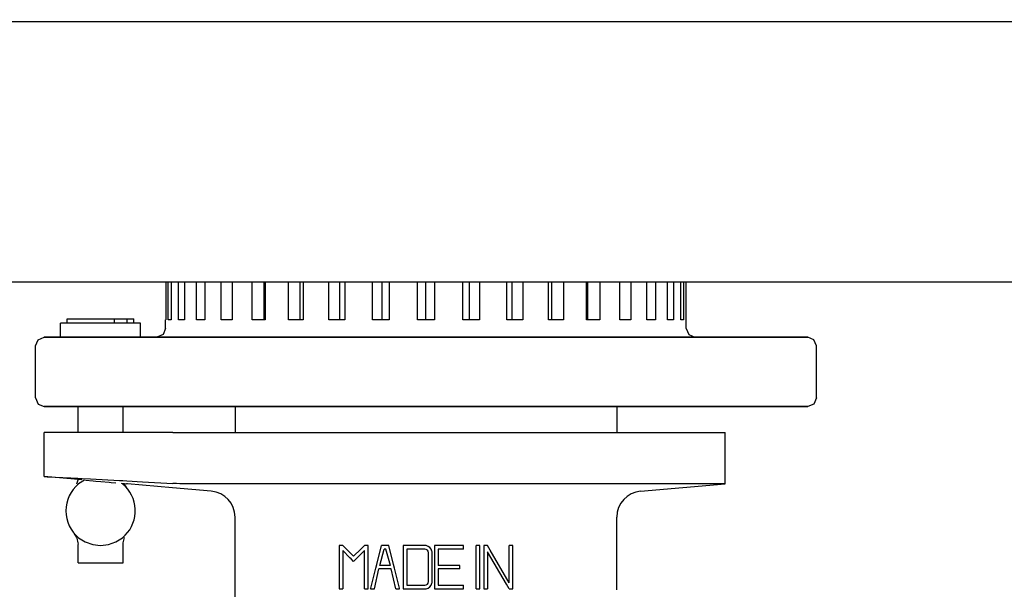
# Model space of a CAD drawing. Extents: x -156717 to 425753, y -51191 to 363295.
# Tile 316 of 502: x 139480 to 139536, y 112795 to 112828. Entities that reach past the tile are written whole.
import ezdxf

# ---------------------------------------------------------------- set-up
doc = ezdxf.new("R2010")
doc.units = 0
doc.header["$LTSCALE"] = 50
doc.layers.get('0').update_dxf_attribs({"linetype": 'CONTINUOUS'})
doc.layers.get('Defpoints').update_dxf_attribs({"linetype": 'CONTINUOUS'})
doc.layers.add('WL570---_TOEVOER', color=3, linetype='CONTINUOUS')
doc.styles.get("Standard").update_dxf_attribs({"font": 'ARIAL.TTF'})
doc.dimstyles.new('ISO-25', dxfattribs={"dimtxt": 2.5, "dimasz": 2.5, "dimexe": 1.25, "dimexo": 0.625, "dimtad": 1, "dimtih": 1, "dimdec": 4, "dimdsep": 46, "dimtxsty": 'Standard', "dimcen": 2.5, "dimadec": 0, "dimazin": 0, "dimtfac": 1, "dimtdec": 4, "dimtmove": 0, "dimatfit": 3, "dimfxl": 0, "dimtvp": 1, "dimtolj": 1, "dimtzin": 0, "dimarcsym": 0})

# ---------------------------------------------------------------- blocks, each defined once
blk = doc.blocks.new('*D171')
at = {"layer": 'Defpoints', "color": 0, "transparency": 16777216}
for p in [(140726.764, 113760.312), (138453.291, 112134.012), (140726.764, 112134.012)]:
    blk.add_point(p, dxfattribs=at)
at = {"layer": 'WL570---_TOEVOER', "color": 0, "lineweight": -2, "transparency": 16777216}
for p, q in [((138453.291, 112165.262), (138453.291, 113822.812)), ((140726.764, 112165.262), (140726.764, 113822.812)), ((138578.291, 113760.312), (140601.764, 113760.312))]:
    blk.add_line(p, q, dxfattribs=at)
at = {"layer": 'WL570---_TOEVOER', "color": 0, "transparency": 16777216}
for points in [[(138578.291, 113781.146), (138578.291, 113739.479), (138453.291, 113760.312)], [(140601.764, 113781.146), (140601.764, 113739.479), (140726.764, 113760.312)]]:
    blk.add_solid(points, dxfattribs=at)
at = {"layer": 'WL570---_TOEVOER', "color": 0, "transparency": 16777216, "insert": (139607.851, 113855.427), "char_height": 125, "attachment_point": 5}
blk.add_mtext('\\A1;2273 HT', dxfattribs=at)

msp = doc.modelspace()

# ---------------------------------------------------------------- linework, layer by layer
at = {"color": 6, "linetype": 'Continuous'}
for p, q in [((138830.41681, 112827.80001), (139676.04008, 112827.80001)), ((140570.67049, 112812.79783), (138609.38459, 112812.79783))]:
    msp.add_line(p, q, dxfattribs=at)
at = {"color": 7, "linetype": 'Continuous'}
for p, q in [((139488.02073, 112812.79783), (139488.02073, 112810.6257)), ((139488.16309, 112810.6257), (139488.16309, 112812.79783)), ((139488.33396, 112812.79783), (139488.33396, 112810.6257)), ((139488.75671, 112810.6257), (139488.75671, 112812.79783)), ((139489.09326, 112812.79783), (139489.09326, 112810.6257)), ((139489.78356, 112810.6257), (139489.78356, 112812.79783)), ((139490.27556, 112812.79783), (139490.27556, 112810.6257)), ((139491.21244, 112810.6257), (139491.21244, 112812.79783)), ((139491.84494, 112812.79783), (139491.84494, 112810.6257)), ((139492.99992, 112810.6257), (139492.99992, 112812.79783)), ((139493.69307, 112810.6257), (139493.69307, 112812.79783)), ((139493.75371, 112812.79783), (139493.75371, 112810.6257)), ((139495.09171, 112810.6257), (139495.09171, 112812.79783)), ((139495.76379, 112810.6257), (139495.76379, 112812.79783)), ((139495.94387, 112812.79783), (139495.94387, 112810.6257)), ((139497.42423, 112810.6257), (139497.42423, 112812.79783)), ((139498.05483, 112810.6257), (139498.05483, 112812.79783)), ((139498.34888, 112812.79783), (139498.34888, 112810.6257)), ((139499.92662, 112810.6257), (139499.92662, 112812.79783)), ((139500.49658, 112810.6257), (139500.49658, 112812.79783)), ((139500.89567, 112812.79783), (139500.89567, 112810.6257)), ((139502.52285, 112810.6257), (139502.52285, 112812.79783)), ((139503.01485, 112810.6257), (139503.01485, 112812.79783)), ((139503.50685, 112812.79783), (139503.50685, 112810.6257)), ((139505.13402, 112810.6257), (139505.13402, 112812.79783)), ((139505.53311, 112810.6257), (139505.53311, 112812.79783)), ((139506.10307, 112812.79783), (139506.10307, 112810.6257)), ((139507.68081, 112810.6257), (139507.68081, 112812.79783)), ((139507.97486, 112810.6257), (139507.97486, 112812.79783)), ((139508.60546, 112812.79783), (139508.60546, 112810.6257)), ((139510.08582, 112810.6257), (139510.08582, 112812.79783)), ((139510.26591, 112810.6257), (139510.26591, 112812.79783)), ((139510.93799, 112812.79783), (139510.93799, 112810.6257)), ((139512.27599, 112810.6257), (139512.27599, 112812.79783)), ((139512.33663, 112810.6257), (139512.33663, 112812.79783)), ((139513.02977, 112812.79783), (139513.02977, 112810.6257)), ((139514.18476, 112810.6257), (139514.18476, 112812.79783)), ((139514.81726, 112812.79783), (139514.81726, 112810.6257)), ((139515.75413, 112810.6257), (139515.75413, 112812.79783)), ((139516.24613, 112812.79783), (139516.24613, 112810.6257)), ((139516.93644, 112810.6257), (139516.93644, 112812.79783)), ((139517.27298, 112812.79783), (139517.27298, 112810.6257)), ((139517.69574, 112810.6257), (139517.69574, 112812.79783)), ((139517.8666, 112812.79783), (139517.8666, 112810.6257)), ((139518.00896, 112810.6257), (139518.00896, 112812.79783)), ((139481.96178, 112809.62557), (139481.96178, 112810.42568)), ((139482.26996, 112810.42568), (139481.96178, 112810.42568)), ((139482.33839, 112810.42568), (139482.26996, 112810.42568)), ((139482.33839, 112810.42568), (139482.33839, 112810.67572)), ((139483.45944, 112810.42568), (139482.33839, 112810.42568)), ((139482.33861, 112810.67572), (139482.90263, 112810.67572)), ((139482.90263, 112810.67572), (139482.97485, 112810.67572)), ((139482.97485, 112810.67572), (139483.45944, 112810.67572)), ((139483.45944, 112810.67572), (139483.49477, 112810.67572)), ((139483.49477, 112810.42568), (139483.45944, 112810.42568)), ((139483.49477, 112810.67572), (139484.26665, 112810.67572)), ((139483.50907, 112810.42568), (139483.49477, 112810.42568)), ((139484.26211, 112810.42568), (139483.50907, 112810.42568)), ((139485.02946, 112810.42568), (139484.26211, 112810.42568)), ((139484.26665, 112810.67572), (139484.50056, 112810.67572)), ((139484.50056, 112810.67572), (139484.51529, 112810.67572)), ((139484.51529, 112810.67572), (139484.99112, 112810.67572)), ((139484.99112, 112810.67572), (139485.06478, 112810.67572)), ((139485.06479, 112810.42568), (139485.02946, 112810.42568)), ((139485.06479, 112810.42568), (139485.06479, 112810.67572)), ((139485.06479, 112810.67572), (139485.77796, 112810.67572)), ((139485.77796, 112810.42568), (139485.06479, 112810.42568)), ((139485.77796, 112810.67572), (139486.18562, 112810.67572)), ((139485.77796, 112810.67572), (139485.77796, 112810.42568)), ((139486.18583, 112810.42568), (139485.77796, 112810.42568)), ((139486.18583, 112810.42568), (139486.18583, 112810.67572)), ((139486.56245, 112810.42568), (139486.18583, 112810.42568)), ((139486.56245, 112809.62557), (139486.56245, 112810.42568)), ((139488.01266, 112810.12562), (139488.01266, 112810.6257)), ((139488.01266, 112810.12562), (139488.01266, 112810.6257)), ((139488.02073, 112810.6257), (139488.01266, 112810.6257)), ((139488.33396, 112810.6257), (139488.16309, 112810.6257)), ((139489.09326, 112810.6257), (139488.75671, 112810.6257)), ((139490.27556, 112810.6257), (139489.78356, 112810.6257)), ((139491.84494, 112810.6257), (139491.21244, 112810.6257)), ((139493.69307, 112810.6257), (139492.99992, 112810.6257)), ((139493.75371, 112810.6257), (139493.69307, 112810.6257)), ((139495.65625, 112810.6257), (139495.09171, 112810.6257)), ((139495.94387, 112810.6257), (139495.65625, 112810.6257)), ((139498.34888, 112810.6257), (139497.42423, 112810.6257)), ((139500.89567, 112810.6257), (139499.92662, 112810.6257)), ((139503.50685, 112810.6257), (139502.52285, 112810.6257)), ((139506.10307, 112810.6257), (139505.13402, 112810.6257)), ((139508.60546, 112810.6257), (139507.68081, 112810.6257)), ((139510.37344, 112810.6257), (139510.08582, 112810.6257)), ((139510.93799, 112810.6257), (139510.37344, 112810.6257)), ((139512.33663, 112810.6257), (139512.27599, 112810.6257)), ((139513.02977, 112810.6257), (139512.33663, 112810.6257)), ((139514.81726, 112810.6257), (139514.18476, 112810.6257)), ((139516.24613, 112810.6257), (139515.75413, 112810.6257)), ((139517.27298, 112810.6257), (139516.93644, 112810.6257)), ((139517.8666, 112810.6257), (139517.69574, 112810.6257)), ((139518.01703, 112810.6257), (139518.00896, 112810.6257)), ((139518.01703, 112810.12562), (139518.01703, 112810.6257)), ((139518.01703, 112810.12562), (139518.01703, 112810.6257)), ((139488.01266, 112810.12562), (139487.86619, 112809.77202)), ((139488.01266, 112810.12562), (139487.86619, 112809.77202)), ((139518.01703, 112810.12562), (139518.1635, 112809.77202)), ((139518.01703, 112810.12562), (139518.1635, 112809.77202)), ((139480.51157, 112809.12548), (139480.65804, 112809.47908)), ((139480.51157, 112809.12548), (139480.65804, 112809.47908)), ((139480.65804, 112809.47908), (139481.01164, 112809.62555)), ((139480.65804, 112809.47908), (139481.01164, 112809.62555)), ((139481.01164, 112809.62555), (139481.96178, 112809.62555)), ((139481.96178, 112809.62555), (139481.01164, 112809.62555)), ((139482.71189, 112809.62557), (139481.96178, 112809.62557)), ((139481.96178, 112809.62555), (139482.08855, 112809.62555)), ((139482.08476, 112809.62555), (139481.96178, 112809.62555)), ((139482.71189, 112809.62555), (139482.08476, 112809.62555)), ((139482.08855, 112809.62555), (139482.71189, 112809.62555)), ((139482.7619, 112809.62557), (139482.71189, 112809.62557)), ((139482.71189, 112809.62555), (139482.7619, 112809.62555)), ((139482.7619, 112809.62555), (139482.71189, 112809.62555)), ((139482.88869, 112809.62557), (139482.7619, 112809.62557)), ((139482.7619, 112809.62555), (139482.88869, 112809.62555)), ((139482.88869, 112809.62555), (139482.7619, 112809.62555)), ((139484.26211, 112809.62557), (139482.88869, 112809.62557)), ((139482.88869, 112809.62555), (139484.26211, 112809.62555)), ((139484.26211, 112809.62555), (139482.88869, 112809.62555)), ((139485.63554, 112809.62557), (139484.26211, 112809.62557)), ((139484.26211, 112809.62555), (139485.21388, 112809.62555)), ((139485.63554, 112809.62555), (139484.26211, 112809.62555)), ((139485.21388, 112809.62555), (139485.63554, 112809.62555)), ((139485.76233, 112809.62557), (139485.63554, 112809.62557)), ((139485.63554, 112809.62555), (139485.76233, 112809.62555)), ((139485.76233, 112809.62555), (139485.63554, 112809.62555)), ((139485.81234, 112809.62557), (139485.76233, 112809.62557)), ((139485.76233, 112809.62555), (139485.81234, 112809.62555)), ((139485.81234, 112809.62555), (139485.76233, 112809.62555)), ((139486.56245, 112809.62557), (139485.81234, 112809.62557)), ((139485.81234, 112809.62555), (139486.56245, 112809.62555)), ((139486.56245, 112809.62555), (139485.81234, 112809.62555)), ((139486.56245, 112809.62555), (139487.51259, 112809.62555)), ((139487.51259, 112809.62555), (139486.56245, 112809.62555)), ((139487.86619, 112809.77202), (139487.51259, 112809.62555)), ((139487.86619, 112809.77202), (139487.51259, 112809.62555)), ((139487.51259, 112809.62555), (139490.08169, 112809.62555)), ((139518.51711, 112809.62555), (139487.51259, 112809.62555)), ((139490.08169, 112809.62555), (139496.21548, 112809.62555)), ((139496.21548, 112809.62555), (139503.01485, 112809.62555)), ((139503.01485, 112809.62555), (139509.81421, 112809.62555)), ((139509.81421, 112809.62555), (139515.94801, 112809.62555)), ((139515.94801, 112809.62555), (139518.51711, 112809.62555)), ((139518.1635, 112809.77202), (139518.51711, 112809.62555)), ((139518.1635, 112809.77202), (139518.51711, 112809.62555)), ((139518.51711, 112809.62555), (139520.81582, 112809.62555)), ((139525.01805, 112809.62555), (139518.51711, 112809.62555)), ((139520.81582, 112809.62555), (139523.94114, 112809.62555)), ((139523.94114, 112809.62555), (139525.01805, 112809.62555)), ((139525.37166, 112809.47908), (139525.01805, 112809.62555)), ((139525.37166, 112809.47908), (139525.01805, 112809.62555)), ((139525.51813, 112809.12548), (139525.37166, 112809.47908)), ((139525.51813, 112809.12548), (139525.37166, 112809.47908)), ((139480.51157, 112806.12504), (139480.51157, 112809.12548)), ((139480.51157, 112806.12504), (139480.51157, 112809.12548)), ((139525.51813, 112806.12504), (139525.51813, 112809.12548)), ((139525.51813, 112806.12504), (139525.51813, 112809.12548)), ((139480.51157, 112806.12504), (139480.65804, 112805.77144)), ((139480.51157, 112806.12504), (139480.65804, 112805.77144)), ((139525.51813, 112806.12504), (139525.37166, 112805.77144)), ((139525.51813, 112806.12504), (139525.37166, 112805.77144)), ((139480.65804, 112805.77144), (139481.01164, 112805.62497)), ((139480.65804, 112805.77144), (139481.01164, 112805.62497)), ((139482.08855, 112805.62497), (139481.01164, 112805.62497)), ((139481.01164, 112805.62497), (139482.7619, 112805.62497)), ((139482.7619, 112805.62497), (139482.08855, 112805.62497)), ((139485.21388, 112805.62497), (139482.7619, 112805.62497)), ((139482.7619, 112805.62497), (139485.76233, 112805.62497)), ((139482.96192, 112804.13406), (139482.96192, 112805.62497)), ((139485.76233, 112805.62497), (139485.21388, 112805.62497)), ((139485.5623, 112804.13406), (139485.5623, 112805.62497)), ((139490.08169, 112805.62497), (139485.76233, 112805.62497)), ((139485.76233, 112805.62497), (139490.3722, 112805.62497)), ((139490.3722, 112805.62497), (139490.08169, 112805.62497)), ((139491.10158, 112805.62497), (139490.3722, 112805.62497)), ((139490.3722, 112805.62497), (139491.10158, 112805.62497)), ((139491.26313, 112805.62497), (139491.10158, 112805.62497)), ((139491.10158, 112805.62497), (139491.26313, 112805.62497)), ((139494.58127, 112805.62497), (139491.26313, 112805.62497)), ((139491.26313, 112805.62497), (139494.58127, 112805.62497)), ((139492.01324, 112805.62497), (139492.01324, 112804.13406)), ((139492.01324, 112805.62497), (139492.01324, 112804.13406)), ((139496.21548, 112805.62497), (139494.58127, 112805.62497)), ((139494.58127, 112805.62497), (139499.32211, 112805.62497)), ((139499.32211, 112805.62497), (139496.21548, 112805.62497)), ((139499.53515, 112805.62497), (139499.32211, 112805.62497)), ((139499.32211, 112805.62497), (139499.53515, 112805.62497)), ((139503.01485, 112805.62497), (139499.53515, 112805.62497)), ((139499.53515, 112805.62497), (139506.49454, 112805.62497)), ((139506.49454, 112805.62497), (139503.01485, 112805.62497)), ((139506.70759, 112805.62497), (139506.49454, 112805.62497)), ((139506.49454, 112805.62497), (139506.70759, 112805.62497)), ((139509.81421, 112805.62497), (139506.70759, 112805.62497)), ((139506.70759, 112805.62497), (139511.44842, 112805.62497)), ((139511.44842, 112805.62497), (139509.81421, 112805.62497)), ((139514.76656, 112805.62497), (139511.44842, 112805.62497)), ((139511.44842, 112805.62497), (139514.76656, 112805.62497)), ((139514.01645, 112805.62497), (139514.01645, 112804.13406)), ((139514.01645, 112805.62497), (139514.01645, 112804.13406)), ((139514.92812, 112805.62497), (139514.76656, 112805.62497)), ((139514.76656, 112805.62497), (139514.92812, 112805.62497)), ((139515.6575, 112805.62497), (139514.92812, 112805.62497)), ((139514.92812, 112805.62497), (139515.6575, 112805.62497)), ((139515.94801, 112805.62497), (139515.6575, 112805.62497)), ((139515.6575, 112805.62497), (139525.01805, 112805.62497)), ((139520.81582, 112805.62497), (139515.94801, 112805.62497)), ((139523.94114, 112805.62497), (139520.81582, 112805.62497)), ((139525.01805, 112805.62497), (139523.94114, 112805.62497)), ((139525.37166, 112805.77144), (139525.01805, 112805.62497)), ((139525.37166, 112805.77144), (139525.01805, 112805.62497)), ((139481.01164, 112801.59607), (139481.01164, 112804.13406)), ((139482.7619, 112804.13406), (139481.01164, 112804.13406)), ((139482.96192, 112804.13406), (139482.7619, 112804.13406)), ((139485.76233, 112804.13406), (139482.96192, 112804.13406)), ((139488.4346, 112804.13406), (139485.76233, 112804.13406)), ((139488.4346, 112804.13406), (139488.98979, 112804.13406)), ((139488.98979, 112804.13406), (139492.01324, 112804.13406)), ((139492.01324, 112804.13406), (139514.01645, 112804.13406)), ((139514.01645, 112804.13406), (139520.26736, 112804.13406)), ((139520.26736, 112801.18044), (139520.26736, 112804.13406)), ((139482.7619, 112801.44294), (139481.01164, 112801.59607)), ((139482.76207, 112801.44293), (139481.01164, 112801.59607)), ((139481.01164, 112801.59607), (139481.18613, 112801.58772)), ((139481.18613, 112801.58772), (139482.54601, 112801.5214)), ((139482.54601, 112801.5214), (139482.76529, 112801.51034)), ((139482.81143, 112801.43893), (139482.7619, 112801.44294)), ((139482.76529, 112801.51034), (139482.9594, 112801.50055)), ((139482.95189, 112801.42748), (139482.81143, 112801.43893)), ((139482.94199, 112801.3971), (139482.88029, 112801.15474)), ((139482.94976, 112801.42763), (139482.94199, 112801.3971)), ((139482.95686, 112801.42708), (139482.95189, 112801.42748)), ((139482.99486, 112801.42395), (139482.95686, 112801.42708)), ((139482.9594, 112801.50055), (139483.19284, 112801.48878)), ((139483.04498, 112801.41984), (139482.99486, 112801.42395)), ((139483.34223, 112801.39509), (139482.99702, 112801.17353)), ((139483.18877, 112801.40802), (139483.04498, 112801.41984)), ((139483.19284, 112801.48878), (139483.68419, 112801.464)), ((139483.39446, 112801.39069), (139483.84226, 112801.35296)), ((139483.68419, 112801.464), (139485.34427, 112801.37496)), ((139483.84226, 112801.35296), (139483.9823, 112801.34116)), ((139483.9823, 112801.34116), (139484.28434, 112801.31458)), ((139484.28434, 112801.31458), (139484.75527, 112801.27313)), ((139485.34427, 112801.37496), (139485.55229, 112801.3638)), ((139485.55229, 112801.3638), (139485.77154, 112801.35204)), ((139485.77154, 112801.35204), (139486.68065, 112801.30327)), ((139486.68065, 112801.30327), (139488.4346, 112801.20138)), ((139484.75527, 112801.27313), (139484.86954, 112801.26308)), ((139484.86954, 112801.26308), (139485.13711, 112801.23849)), ((139485.52721, 112801.17353), (139485.47425, 112801.20752)), ((139485.54121, 112801.20131), (139485.63432, 112801.19252)), ((139485.64394, 112801.15474), (139485.63431, 112801.19255)), ((139485.63432, 112801.19252), (139485.76233, 112801.18044)), ((139485.79523, 112800.90891), (139485.64394, 112801.15474)), ((139485.81904, 112801.17548), (139485.76215, 112801.18045)), ((139485.81904, 112801.17548), (139485.76233, 112801.18044)), ((139488.41248, 112800.94858), (139485.81904, 112801.17548)), ((139488.41248, 112800.94858), (139485.81904, 112801.17548)), ((139490.64378, 112800.75337), (139488.41248, 112800.94858)), ((139490.64378, 112800.75337), (139488.41248, 112800.94858)), ((139488.64738, 112801.19), (139488.4346, 112801.20138)), ((139488.83567, 112801.18287), (139488.64738, 112801.19)), ((139488.98979, 112801.18043), (139488.83567, 112801.18287)), ((139490.86722, 112801.18044), (139488.98979, 112801.18044)), ((139495.58571, 112801.18044), (139490.86722, 112801.18044)), ((139501.13502, 112801.18044), (139495.58571, 112801.18044)), ((139506.89457, 112801.18044), (139501.13502, 112801.18044)), ((139509.65082, 112801.18044), (139506.89457, 112801.18044)), ((139514.53044, 112801.18044), (139509.65082, 112801.18044)), ((139518.12222, 112801.18044), (139514.53044, 112801.18044)), ((139515.38592, 112800.75337), (139520.26736, 112801.18044)), ((139515.38592, 112800.75337), (139520.26736, 112801.18044)), ((139520.02447, 112801.18044), (139518.12222, 112801.18044)), ((139520.26736, 112801.18044), (139520.02447, 112801.18044)), ((139492.01324, 112767.12867), (139492.01324, 112799.25886)), ((139514.01645, 112795.08011), (139514.01645, 112799.25886)), ((139482.729, 112798.33931), (139482.88029, 112798.09348)), ((139482.88029, 112798.09348), (139482.89189, 112798.04792)), ((139482.89189, 112798.04792), (139482.95781, 112797.78898)), ((139482.99702, 112798.07469), (139483.38038, 112797.82864)), ((139485.14384, 112797.82864), (139485.52721, 112798.07469)), ((139485.56642, 112797.78898), (139485.64394, 112798.09348)), ((139482.95781, 112797.78898), (139482.96192, 112797.69769)), ((139482.96192, 112797.69752), (139482.96192, 112797.69752)), ((139482.96192, 112796.62367), (139482.96192, 112797.68832)), ((139483.38038, 112797.82864), (139483.80954, 112797.67569)), ((139483.80954, 112797.67569), (139484.26211, 112797.62382)), ((139484.26211, 112797.62382), (139484.71468, 112797.67569)), ((139484.71468, 112797.67569), (139485.14384, 112797.82864)), ((139485.5623, 112797.69769), (139485.56642, 112797.78898)), ((139485.5623, 112797.69752), (139485.5623, 112797.69752)), ((139485.5623, 112797.29998), (139485.5623, 112797.68832)), ((139498.01412, 112797.62862), (139498.01412, 112795.12826)), ((139498.22248, 112797.62862), (139498.01412, 112797.62862)), ((139498.36982, 112797.48128), (139498.22248, 112797.62862)), ((139498.6365, 112796.91994), (139498.22248, 112797.33395)), ((139498.22248, 112797.33395), (139498.22248, 112795.12826)), ((139498.4281, 112797.423), (139498.36982, 112797.48128)), ((139498.84757, 112797.00353), (139498.4281, 112797.423)), ((139498.84757, 112797.00353), (139499.26205, 112797.41801)), ((139499.05366, 112796.91494), (139499.47266, 112797.33395)), ((139499.26205, 112797.41801), (139499.32533, 112797.48128)), ((139499.32533, 112797.48128), (139499.47266, 112797.62862)), ((139499.68103, 112797.62862), (139499.47266, 112797.62862)), ((139499.47266, 112795.12826), (139499.47266, 112797.33395)), ((139499.68103, 112795.12826), (139499.68103, 112797.62862)), ((139500.17658, 112796.52703), (139500.45197, 112797.62862)), ((139500.3542, 112796.48262), (139500.61466, 112797.42026)), ((139500.8687, 112797.62862), (139500.45197, 112797.62862)), ((139500.70602, 112797.42026), (139500.61466, 112797.42026)), ((139500.96647, 112796.48262), (139500.70602, 112797.42026)), ((139501.1441, 112796.52703), (139500.8687, 112797.62862)), ((139501.70216, 112797.62862), (139501.70216, 112795.12826)), ((139502.95234, 112797.62862), (139501.70216, 112797.62862)), ((139502.95234, 112797.42026), (139501.91052, 112797.42026)), ((139501.91052, 112797.42026), (139501.91052, 112795.33662)), ((139505.18183, 112797.62862), (139503.51492, 112797.62862)), ((139503.51492, 112797.62862), (139503.51492, 112795.12826)), ((139505.18183, 112797.42026), (139503.72328, 112797.42026)), ((139503.72328, 112797.42026), (139503.72328, 112796.48262)), ((139505.18183, 112797.42026), (139505.18183, 112797.62862)), ((139505.9111, 112795.12826), (139505.9111, 112797.62862)), ((139506.11947, 112797.62862), (139505.9111, 112797.62862)), ((139506.11947, 112795.12826), (139506.11947, 112797.62862)), ((139506.34867, 112797.62862), (139506.34867, 112795.12826)), ((139506.55703, 112797.62862), (139506.34867, 112797.62862)), ((139506.71249, 112797.36211), (139506.55703, 112797.62862)), ((139507.80721, 112795.48545), (139506.71249, 112797.36211)), ((139507.80721, 112795.48545), (139507.80721, 112797.62862)), ((139508.01558, 112797.62862), (139507.80721, 112797.62862)), ((139508.01558, 112795.12826), (139508.01558, 112797.62862)), ((139485.5623, 112796.62367), (139485.5623, 112797.29998)), ((139498.70024, 112796.85619), (139498.6365, 112796.91994)), ((139498.84757, 112796.70886), (139498.70024, 112796.85619)), ((139498.84757, 112796.70886), (139498.99491, 112796.85619)), ((139498.99491, 112796.85619), (139499.05366, 112796.91494)), ((139503.1607, 112795.54498), (139503.1607, 112797.21189)), ((139503.36907, 112795.54498), (139503.36907, 112797.21189)), ((139507.65175, 112795.39476), (139506.55703, 112797.27142)), ((139506.55703, 112797.27142), (139506.55703, 112795.12826)), ((139482.96192, 112796.62367), (139484.26211, 112796.62367)), ((139484.26211, 112796.62367), (139485.5623, 112796.62367)), ((139499.83952, 112795.17879), (139500.12448, 112796.31866)), ((139500.04166, 112795.12826), (139500.30211, 112796.27426)), ((139500.12448, 112796.31866), (139500.17658, 112796.52703)), ((139501.01856, 112796.27426), (139500.30211, 112796.27426)), ((139500.96647, 112796.48262), (139500.3542, 112796.48262)), ((139501.27902, 112795.12826), (139501.01856, 112796.27426)), ((139501.19619, 112796.31866), (139501.1441, 112796.52703)), ((139501.48116, 112795.17879), (139501.19619, 112796.31866)), ((139504.97347, 112796.48262), (139503.72328, 112796.48262)), ((139504.97347, 112796.27426), (139503.72328, 112796.27426)), ((139503.72328, 112796.27426), (139503.72328, 112795.33662)), ((139504.97347, 112796.27426), (139504.97347, 112796.48262)), ((139498.01412, 112795.12826), (139498.22248, 112795.12826)), ((139499.47266, 112795.12826), (139499.68103, 112795.12826)), ((139499.82688, 112795.12826), (139499.83952, 112795.17879)), ((139499.82688, 112795.12826), (139500.04166, 112795.12826)), ((139501.27902, 112795.12826), (139501.49379, 112795.12826)), ((139501.49379, 112795.12826), (139501.48116, 112795.17879)), ((139501.70216, 112795.12826), (139502.95234, 112795.12826)), ((139501.91052, 112795.33662), (139502.95234, 112795.33662)), ((139503.51492, 112795.12826), (139505.18183, 112795.12826)), ((139503.72328, 112795.33662), (139505.18183, 112795.33662)), ((139505.18183, 112795.12826), (139505.18183, 112795.33662)), ((139505.9111, 112795.12826), (139506.11947, 112795.12826)), ((139506.34867, 112795.12826), (139506.55703, 112795.12826)), ((139507.80721, 112795.12826), (139507.65175, 112795.39476)), ((139507.80721, 112795.12826), (139508.01558, 112795.12826))]:
    msp.add_line(p, q, dxfattribs=at)
for centre, radius, start, end in [((139484.26211, 112799.62411), 2.00029, 129.23152, 230.76848), ((139484.26211, 112799.62411), 2.00029, 44.401355, 50.76848), ((139484.26211, 112799.62411), 2.00029, 309.23152, 44.401355), ((139490.51303, 112799.25886), 1.50022, 0, 85), ((139515.51667, 112799.25886), 1.50022, 95, 180), ((139502.95234, 112797.21189), 0.41673, 78.753418, 90), ((139502.95234, 112797.21189), 0.20836, 0, 90), ((139502.95234, 112797.21189), 0.41673, 11.248778, 78.753418), ((139502.95234, 112797.21189), 0.41673, 0, 11.248778), ((139502.95234, 112795.54498), 0.20836, 270, 360), ((139502.95234, 112795.54498), 0.41673, 270, 281.247598), ((139502.95234, 112795.54498), 0.41673, 281.247598, 348.751251), ((139502.95234, 112795.54498), 0.41673, 348.751251, 360)]:
    msp.add_arc(centre, radius, start, end, dxfattribs=at)

# ---------------------------------------------------------------- dimensions: what is measured, and where the dimension line sits
at = {"layer": 'WL570---_TOEVOER'}
dim = msp.add_linear_dim(base=(140726.7643, 113760.31246), p1=(138453.29076, 112134.01243), p2=(140726.7643, 112134.01243), text='<> HT', dimstyle='ISO-25', override={"dimscale": 50, "dimdec": 0}, dxfattribs=at)
dim.commit()
dim.dimension.update_dxf_attribs({"geometry": '*D171', "text_midpoint": (139607.85128, 113760.31246), "dimtype": 160})

doc.saveas('drawing.dxf')
